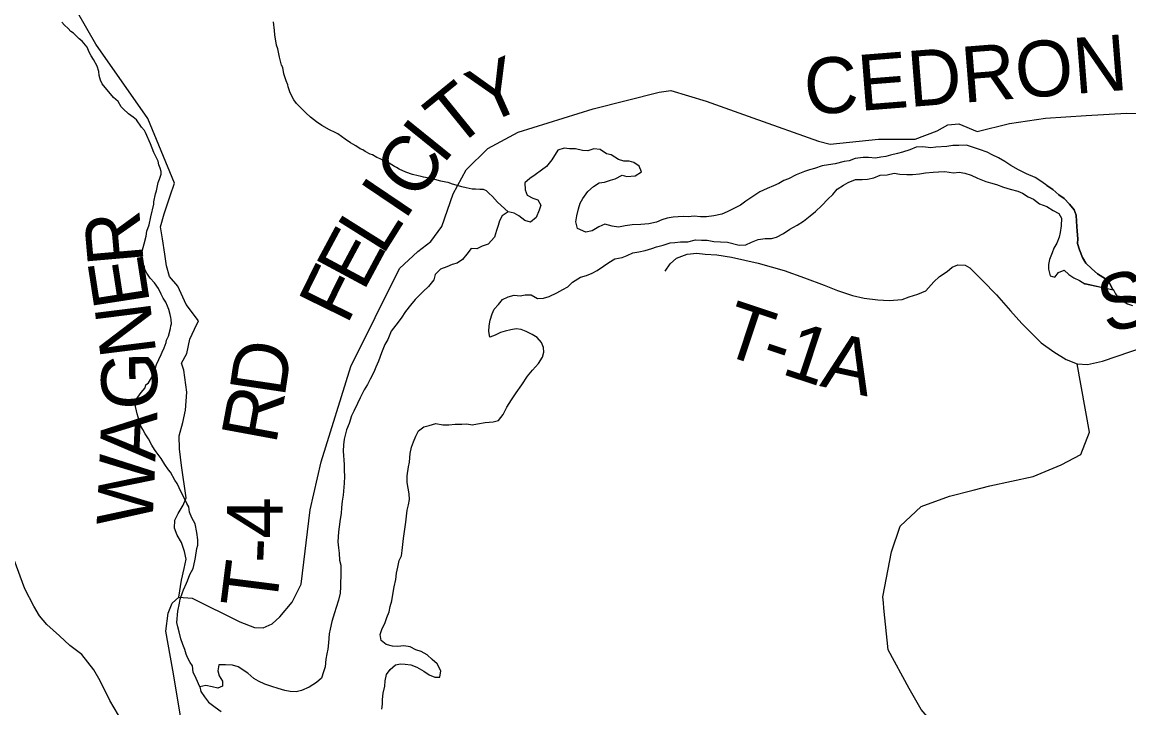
# Model space of a CAD drawing. Extents: x 1310247 to 1664935, y 235267 to 584339.
# Drawn here: x 1514042 to 1519987, y 289978 to 293661 of the extents above; entities that cross this region are included whole.
import ezdxf

# ---------------------------------------------------------------- set-up
doc = ezdxf.new("R2010")
doc.units = 0
for name, color, linetype in [('GM_X_County_Road', 7, 'Continuous'), ('GM_X_County_Road_Text', 7, 'Continuous'), ('GM_X_Minor_Lake', 7, 'Continuous'), ('GM_X_Minor_River', 7, 'Continuous'), ('GM_X_State_Route', 7, 'Continuous'), ('GM_X_Township_Road', 7, 'Continuous'), ('GM_X_Township_Road_Text', 7, 'Continuous'), ('GM_X_Township_ROW', 7, 'Continuous')]:
    doc.layers.add(name, color=color, linetype=linetype)

msp = doc.modelspace()

# ---------------------------------------------------------------- linework, layer by layer
at = {"layer": 'GM_X_County_Road'}
msp.add_lwpolyline([(1514901.2, 289881.1), (1514851.5, 290180.2), (1514813.2, 290390), (1514826.4, 290486.3), (1514847.5, 290540.4), (1514884.4, 290573.3), (1514955.7, 290566.7), (1515211.6, 290440.1), (1515289.4, 290409.8), (1515336.9, 290408.4), (1515384.4, 290429.6), (1515426.6, 290467.8), (1515492.6, 290545.6), (1515540.1, 290643.3), (1515588.9, 291041.6), (1515648.2, 291298.9), (1515807.9, 291810.7), (1516068.9, 292337.4), (1516167, 292429), (1516236.8, 292482.6), (1516297.1, 292563.5), (1516356.6, 292739.1), (1516426.4, 292868.4), (1516543.2, 292983), (1516705.6, 293070.5), (1517109, 293195.4), (1517463.9, 293284.3), (1517527.1, 293293.1), (1517716.7, 293235.8), (1517966.6, 293146.2), (1518319.2, 293021.3), (1518382.5, 293005.1), (1518641.1, 293031.5), (1518839.5, 293033), (1518957.1, 293077.1), (1519014.4, 293109.4), (1519073.2, 293113.8), (1519171.6, 293074.2), (1519345.1, 293116.8), (1519539, 293144.7), (1519758, 293159.4), (1519974, 293171.2), (1520141.6, 293169.6)], dxfattribs=at)
at = {"layer": 'GM_X_Minor_Lake'}
for points in [[(1516919.8, 292973.2), (1516886.7, 292921.7), (1516858, 292886.2), (1516831.5, 292866.6), (1516796.9, 292841.2), (1516768.5, 292821.7), (1516742, 292798.1), (1516743.3, 292760), (1516754.8, 292731.7), (1516784.6, 292715.1), (1516812.5, 292706.6), (1516828, 292678.2), (1516819.5, 292650.3), (1516802.7, 292612.5), (1516772.1, 292587.1), (1516742.2, 292595.6), (1516710.6, 292620.3), (1516684.8, 292634.8), (1516652.8, 292641.4), (1516620.3, 292620), (1516605.7, 292594.2), (1516599.2, 292568.3), (1516590.7, 292542.3), (1516580, 292506.5), (1516545.2, 292469), (1516512.9, 292457.6), (1516484.6, 292444.1), (1516454.5, 292444.7), (1516429.9, 292415), (1516407.2, 292385.4), (1516378.8, 292365.9), (1516352.6, 292358.4), (1516322.3, 292346.9), (1516289.9, 292333.5), (1516261.3, 292305.9), (1516252.7, 292276), (1516224, 292240.5), (1516195.4, 292215), (1516152.5, 292171.6), (1516127.8, 292140), (1516101.1, 292106.5), (1516078.4, 292070.8), (1516049.6, 292033.2), (1516024.9, 292001.6), (1516006, 291955.8), (1515989.5, 291930.1), (1515972.6, 291884.3), (1515955.7, 291840.5), (1515941.1, 291808.7), (1515930.6, 291780.8), (1515911.8, 291743.1), (1515897.2, 291715.3), (1515878.6, 291685.5), (1515857.8, 291643.8), (1515843.2, 291612), (1515824.4, 291572.3), (1515811.8, 291546.4), (1515799, 291504.6), (1515784.4, 291470.8), (1515771.4, 291420.9), (1515768.8, 291390.8), (1515766.2, 291356.8), (1515770.9, 291284.5), (1515772.3, 291254.4), (1515773.7, 291220.3), (1515771, 291184.3), (1515765.8, 291120.2), (1515761.2, 291088.2), (1515756.6, 291054.2), (1515756, 291022.1), (1515749.4, 290992.2), (1515744.6, 290950.1), (1515742.1, 290924.1), (1515739.6, 290896.1), (1515737.1, 290870.1), (1515740.5, 290837.9), (1515744, 290809.8), (1515747.3, 290771.6), (1515752.9, 290745.5), (1515754.2, 290709.3), (1515752.7, 290629.1), (1515750.1, 290595.1), (1515741.4, 290557.2), (1515728.6, 290517.3), (1515720.1, 290489.4), (1515705.1, 290441.5), (1515696.4, 290401.6), (1515691.9, 290375.6), (1515687, 290327.6), (1515684.3, 290293.5), (1515677.8, 290267.6), (1515673.3, 290239.6), (1515670.5, 290199.5), (1515660, 290171.7), (1515649.3, 290137.8), (1515622.8, 290114.2), (1515584.2, 290088.8), (1515541.8, 290071.6), (1515513.5, 290064.1), (1515481.5, 290066.7), (1515453.5, 290071.2)], [(1519546.7, 292783.3), (1519519, 292803.9), (1519483.3, 292826.6), (1519437.5, 292845.5), (1519393.8, 292868.4), (1519352, 292891.3), (1519320.3, 292911.9), (1519286.6, 292932.6), (1519252.8, 292947.3), (1519224.9, 292961.8), (1519185.1, 292976.6), (1519147.2, 292989.3), (1519115.3, 293000), (1519073.1, 292998.8), (1519041, 292997.4), (1519008.8, 292992), (1518950.6, 292989.1), (1518922.4, 292985.6), (1518880.4, 292990.4), (1518844.2, 292989.1), (1518809.9, 292975.7), (1518771.5, 292962.4), (1518743.3, 292954.9), (1518707, 292945.5), (1518680.8, 292940), (1518654.7, 292936.5), (1518626.5, 292931), (1518588.4, 292933.8), (1518560.3, 292934.3), (1518516.1, 292929.1), (1518483.7, 292915.7), (1518457.6, 292912.2), (1518409.2, 292899), (1518373, 292893.7), (1518338.7, 292888.3), (1518298.4, 292875.1), (1518272.1, 292867.5), (1518243.9, 292858.1), (1518199.4, 292840.9), (1518158.9, 292819.6), (1518132.6, 292810), (1518106.3, 292794.5), (1518077.9, 292781), (1518043.6, 292767.6), (1518005.1, 292750.3), (1517962.4, 292721), (1517929.9, 292699.6), (1517901.4, 292678.1), (1517828.5, 292641.3), (1517800.2, 292629.8), (1517757.9, 292620.6), (1517717.7, 292615.4), (1517685.6, 292616), (1517651.5, 292618.6), (1517619.4, 292615.2), (1517593.3, 292617.7), (1517539.1, 292612.7), (1517506.9, 292607.3), (1517478.6, 292599.8), (1517450.3, 292586.3), (1517408, 292577.1), (1517365.8, 292573.9), (1517319.6, 292572.8), (1517281.4, 292567.5), (1517245.2, 292560.1), (1517211.1, 292564.8), (1517171.2, 292575.5), (1517138.9, 292562.1), (1517104.4, 292540.7), (1517070.1, 292533.3), (1517024.3, 292552.2), (1517017, 292588.5), (1517021.6, 292620.5), (1517030.3, 292658.4), (1517038.9, 292688.3), (1517053.4, 292714.1), (1517080.2, 292751.7), (1517110.7, 292777.2), (1517141.2, 292798.6), (1517169.4, 292802.1), (1517201.7, 292811.5), (1517227.9, 292819.1), (1517264.4, 292838.4), (1517290.3, 292831.9), (1517334.5, 292835.1), (1517369, 292856.5), (1517355.6, 292886.8), (1517327.9, 292907.4), (1517301.9, 292913.9), (1517273.8, 292914.4), (1517245.9, 292923), (1517206.2, 292947.8), (1517180.2, 292954.3), (1517146.6, 292977), (1517112.5, 292979.6), (1517080.2, 292970.2), (1517052.1, 292970.7), (1517014.2, 292979.5), (1516982.1, 292980.1), (1516954.1, 292984.6), (1516919.8, 292973.2)], [(1518336.8, 292675.9), (1518369.5, 292709.3), (1518396.1, 292734.9), (1518420.7, 292764.5), (1518453.2, 292785.9), (1518479.6, 292799.5), (1518518, 292814.8), (1518554.1, 292816.1), (1518582.2, 292817.6), (1518616.5, 292825), (1518650.8, 292838.3), (1518689, 292841.6), (1518725.3, 292849), (1518757.3, 292844.4), (1518793.3, 292841.7), (1518825.5, 292843.1), (1518861.6, 292846.4), (1518893.8, 292851.8), (1518936, 292855), (1518964.2, 292856.5), (1518998.3, 292857.8), (1519044.3, 292851), (1519074.5, 292854.4), (1519106.5, 292849.8), (1519140.4, 292839.1), (1519174.2, 292822.4), (1519218, 292805.6), (1519244, 292797.1), (1519275.9, 292788.5), (1519313.7, 292773.7), (1519349.7, 292763), (1519389.6, 292752.2), (1519415.5, 292741.7), (1519445.2, 292723.1), (1519475.1, 292710.5), (1519506.7, 292685.8), (1519546.6, 292671.1), (1519580.3, 292648.4), (1519610.1, 292633.8), (1519625.7, 292607.4), (1519622.9, 292567.4), (1519618.2, 292531.4), (1519611.7, 292505.4), (1519599.1, 292473.6), (1519584.6, 292447.8), (1519574.1, 292421.9), (1519561.4, 292386.1), (1519554.9, 292360.1), (1519554.4, 292334.1), (1519563.7, 292297.8), (1519589.7, 292291.3), (1519608.2, 292317), (1519638.6, 292328.5), (1519664.2, 292306), (1519692, 292287.4), (1519721.8, 292272.8), (1519749.6, 292256.2), (1519751.6, 292256.2)], [(1519903.5, 292223.2), (1519899.5, 292227.3), (1519878.3, 292271.8), (1519846.5, 292290.5), (1519818.8, 292309), (1519787.2, 292335.7), (1519755.6, 292366.4), (1519738.1, 292396.8), (1519720.8, 292437.2), (1519711.4, 292471.5), (1519711.9, 292497.5), (1519708.6, 292537.7), (1519707.1, 292563.8), (1519705.6, 292591.9), (1519704.2, 292624), (1519692.7, 292652.3), (1519667.2, 292682.8), (1519639.7, 292713.4), (1519610, 292734), (1519578.4, 292762.7), (1519546.7, 292783.3)], [(1519546.7, 292783.3), (1519578.4, 292762.7), (1519610, 292734), (1519639.7, 292713.4), (1519667.2, 292682.8), (1519692.7, 292652.3), (1519704.2, 292624), (1519705.6, 292591.9), (1519707.1, 292563.8), (1519708.6, 292537.7), (1519711.9, 292497.5), (1519711.4, 292471.5), (1519720.8, 292437.2), (1519738.1, 292396.8), (1519755.6, 292366.4), (1519787.2, 292335.7), (1519818.8, 292309), (1519846.5, 292290.5), (1519878.3, 292271.8), (1519899.5, 292227.3), (1519903.5, 292223.2)], [(1516110.9, 291224), (1516117.8, 291272), (1516122.3, 291298), (1516127.1, 291344), (1516133.8, 291378), (1516144.4, 291407.8), (1516156.9, 291437.7), (1516171.5, 291465.5), (1516200, 291487), (1516228.2, 291494.5), (1516264.6, 291505.8), (1516302.5, 291499.1), (1516334.6, 291498.5), (1516368.8, 291501.9), (1516402.9, 291501.3), (1516431, 291502.7), (1516459, 291498.2), (1516487.2, 291503.7), (1516529.5, 291510.9), (1516571.7, 291514.1), (1516599.9, 291521.6), (1516626.6, 291553.2), (1516645.4, 291593), (1516670.2, 291632.6), (1516695, 291670.2), (1516725.9, 291713.7), (1516756.8, 291759.3), (1516783.5, 291790.9), (1516816.3, 291828.3), (1516837, 291862), (1516843.5, 291888), (1516841.9, 291914.1), (1516832.4, 291940.3), (1516808.8, 291966.8), (1516781, 291983.4), (1516749.2, 292000), (1516723.3, 292010.5), (1516695.3, 292013.1), (1516667.1, 292007.6), (1516636.9, 292002.1), (1516610.7, 291994.6), (1516582.3, 291979.1), (1516554, 291969.6), (1516548.6, 291999.8), (1516551.1, 292029.8), (1516555.7, 292059.8), (1516566.4, 292093.7), (1516576.9, 292119.6), (1516601.4, 292145.2), (1516622, 292170.8), (1516652.4, 292186.3), (1516684.6, 292193.7), (1516716.7, 292191.1), (1516744.8, 292196.6), (1516776.9, 292196), (1516810.7, 292177.3), (1516842.8, 292178.7), (1516873.1, 292188.2), (1516913.6, 292207.5), (1516946, 292224.9), (1516972.3, 292238.4), (1516998.9, 292264), (1517041.5, 292291.3), (1517073.8, 292300.7), (1517104.1, 292312.1), (1517130.5, 292327.7), (1517165.1, 292351.1), (1517193.5, 292370.6), (1517226, 292390.1), (1517264.2, 292397.4), (1517292.5, 292406.8), (1517322.9, 292422.3), (1517355.1, 292427.7), (1517389.3, 292435.1), (1517423.6, 292444.5), (1517449.9, 292454), (1517486.1, 292463.3), (1517522.5, 292474.7), (1517548.6, 292478.2), (1517578.8, 292481.6), (1517616.9, 292480.9), (1517659.2, 292492.2), (1517691.3, 292489.6), (1517721.4, 292489), (1517757.4, 292482.3), (1517793.5, 292481.6), (1517831.5, 292478.9), (1517893.5, 292463.7), (1517929.6, 292465), (1517960, 292478.5), (1517996.4, 292493.8), (1518032.6, 292499.2), (1518066.7, 292498.5), (1518094.9, 292506), (1518131.4, 292525.4), (1518165.9, 292548.8), (1518204.4, 292570.1), (1518238.9, 292591.5), (1518275.6, 292620.9), (1518304.1, 292644.4), (1518336.8, 292675.9)], [(1519751.6, 292256.2), (1519903.5, 292223.2)], [(1515973.3, 289971.3), (1515977.8, 289997.3), (1515978.3, 290023.3), (1515980.9, 290057.4), (1515989.7, 290095.3), (1515992.2, 290123.3), (1515998.8, 290157.3), (1516019.4, 290185), (1516047.9, 290208.5), (1516074.1, 290214), (1516100.2, 290213.5), (1516130.2, 290209), (1516162.1, 290196.3), (1516199.8, 290175.6), (1516227.5, 290155), (1516259.4, 290142.4), (1516285.5, 290143.9), (1516290.1, 290177.9), (1516270.7, 290214.4), (1516245.1, 290238.9), (1516217.5, 290263.5), (1516185.7, 290280.1), (1516155.8, 290290.7), (1516126, 290305.3), (1516092, 290312), (1516059.8, 290308.6), (1516031.7, 290309.1), (1515997.8, 290317.7), (1515970.1, 290340.3), (1515964.7, 290372.5), (1515975.3, 290404.4), (1515989.9, 290432.2), (1516000.5, 290464.1), (1516013.1, 290493.9), (1516019.6, 290521.9), (1516028.2, 290553.8), (1516035.1, 290597.8), (1516039.6, 290627.8), (1516048.4, 290667.7), (1516053, 290701.7), (1516059.6, 290733.7), (1516066.3, 290769.6), (1516078.8, 290795.5), (1516083.4, 290823.5), (1516086, 290855.5), (1516090.6, 290887.5), (1516102.2, 290975.5), (1516109.4, 291039.6), (1516118, 291069.5), (1516122.6, 291097.5), (1516121.1, 291127.6), (1516110.2, 291187.9), (1516110.9, 291224)], [(1515453.5, 290071.2), (1515417.6, 290081.9), (1515383.7, 290092.6), (1515345.8, 290105.3), (1515312, 290122), (1515286.2, 290136.5), (1515254.6, 290165.2), (1515203, 290198.2), (1515171.1, 290206.9), (1515135, 290209.5), (1515098.9, 290210.2), (1515092.3, 290176.3), (1515099.8, 290150), (1515117.3, 290121.6), (1515118.9, 290095.5), (1515092.6, 290084), (1515062.6, 290090.6), (1515028.6, 290099.2), (1514996.4, 290091.8), (1515002, 290065.6), (1515021.5, 290037.2), (1515043, 290008.7), (1515078.6, 289982), (1515110.3, 289959.3)]]:
    msp.add_lwpolyline(points, dxfattribs=at)
at = {"layer": 'GM_X_Minor_River'}
for points in [[(1514776.5, 292893.6), (1514772.7, 292913.7), (1514749.2, 292960.2), (1514731.7, 293006.6), (1514704.3, 293067.2), (1514698.4, 293079.3), (1514682.5, 293097.6), (1514656.9, 293136), (1514639, 293150.3), (1514613.1, 293168.7), (1514585.3, 293195.2), (1514573.4, 293205.4), (1514557.6, 293233.7), (1514531.8, 293256.1), (1514472.4, 293329.1), (1514462.6, 293349.3), (1514454.9, 293373.5), (1514453.1, 293395.6), (1514445.4, 293423.8), (1514425.8, 293460.2), (1514411.9, 293480.5), (1514402.1, 293498.7), (1514390.4, 293526.9), (1514364.7, 293559.4), (1514348.8, 293571.6), (1514317, 293602.1), (1514303, 293610.3), (1514289.2, 293626.6), (1514269.3, 293644.9), (1514255.4, 293661.1)], [(1516652.8, 292641.4), (1516595.6, 292694), (1516567.9, 292724.5), (1516548, 292742.8), (1516536.1, 292755), (1516520.1, 292761.2), (1516500, 292761.5), (1516478, 292763.8), (1516459.9, 292764), (1516427.8, 292770.4), (1516403.8, 292776.7), (1516373.8, 292785.1), (1516353.8, 292791.4), (1516329.8, 292799.8), (1516317.8, 292801.9), (1516291.7, 292806.3), (1516271.7, 292812.5), (1516253.7, 292816.8), (1516227.6, 292823.1), (1516197.6, 292827.5), (1516185.6, 292831.7), (1516169.6, 292835.9), (1516139.5, 292842.3), (1516103.5, 292854.8), (1516067.6, 292871.3), (1516053.6, 292879.5), (1516041.6, 292885.7), (1516013.7, 292904.1), (1515997.7, 292910.4), (1515965.8, 292926.8), (1515947.8, 292933.1), (1515923.9, 292947.4), (1515911.9, 292951.6), (1515883.9, 292966), (1515872, 292974.2), (1515858, 292980.4), (1515834.1, 292996.8), (1515818.1, 293005), (1515806.2, 293013.2), (1515776.3, 293031.6), (1515738.4, 293060.2), (1515722.5, 293068.5), (1515692.5, 293082.9), (1515652.6, 293105.5), (1515622.7, 293125.9), (1515590.9, 293150.4), (1515565.1, 293172.8), (1515539.3, 293201.3), (1515515.4, 293223.7), (1515501.6, 293243.9), (1515491.8, 293260.1), (1515480, 293286.3), (1515470.3, 293312.6), (1515468.4, 293324.6), (1515460.7, 293344.8), (1515454.8, 293361), (1515447.1, 293383.1), (1515441.4, 293417.3), (1515435.6, 293429.5), (1515424, 293471.8), (1515414.5, 293518.1), (1515408.7, 293536.2), (1515399.3, 293592.6), (1515397.6, 293616.7), (1515392.1, 293662.9)], [(1514996.4, 290091.8), (1514976.9, 290135.6), (1514961.2, 290170), (1514957.6, 290204.2), (1514943.8, 290222.4), (1514930, 290248.7), (1514922.2, 290266.9), (1514916.5, 290291), (1514904.7, 290319.3), (1514895.1, 290349.6), (1514885.4, 290385.8), (1514877.7, 290414), (1514872, 290436.2), (1514878.7, 290498.4), (1514887.3, 290540.5), (1514891.5, 290562.5), (1514904, 290598.5), (1514908.2, 290612.5), (1514924.7, 290648.5), (1514930.9, 290660.4), (1514943.3, 290694.4), (1514959.8, 290726.3), (1514970.3, 290768.4), (1514972.5, 290786.4), (1514981.1, 290834.5), (1514985.3, 290852.6), (1514985.7, 290880.7), (1514980.1, 290920.9), (1514970.6, 290967.2), (1514952.9, 290999.6), (1514941.2, 291029.9), (1514937.6, 291058), (1514925.7, 291076.2), (1514912, 291106.5), (1514896.3, 291136.9), (1514874.8, 291183.3), (1514862.9, 291201.6), (1514839.3, 291244), (1514827.4, 291256.2), (1514807.7, 291284.6), (1514788, 291317), (1514762.3, 291353.4), (1514752.4, 291365.6), (1514738.6, 291389.9), (1514720.9, 291422.2), (1514703.2, 291450.6), (1514689.4, 291472.8), (1514679.6, 291491), (1514669.9, 291521.3), (1514660.3, 291557.6), (1514656.5, 291573.7), (1514650.7, 291595.8), (1514651, 291619.9), (1514655.2, 291634), (1514681.7, 291671.8), (1514702.1, 291697.6), (1514706.3, 291713.6), (1514720.5, 291723.5), (1514747.1, 291769.4), (1514763.8, 291821.4), (1514788.6, 291875.3), (1514794.7, 291889.3), (1514805.1, 291911.2), (1514815.4, 291941.2), (1514817.6, 291953.2), (1514827.9, 291975.2), (1514838.4, 292015.2), (1514840.6, 292029.3), (1514844.7, 292041.3), (1514843, 292063.4), (1514841.1, 292075.5), (1514837.3, 292091.6), (1514829.6, 292117.8), (1514821.8, 292135.9), (1514814, 292156.1), (1514800.2, 292178.4), (1514788.4, 292200.6), (1514774.7, 292230.9), (1514753, 292261.3), (1514729.2, 292285.7), (1514711.4, 292312), (1514701.6, 292332.2), (1514699.7, 292346.3), (1514690, 292368.5), (1514684.2, 292390.7), (1514680.3, 292404.8), (1514697.2, 292470.9), (1514707.7, 292510.9), (1514712.1, 292539), (1514724.5, 292572.9), (1514733, 292615), (1514749.9, 292683.1), (1514750.1, 292695.1), (1514758.6, 292739.2), (1514762.8, 292755.2), (1514773.4, 292799.2), (1514779.6, 292817.2), (1514788, 292845.2), (1514788.2, 292859.3), (1514782.4, 292877.4), (1514776.5, 292893.6)], [(1519745.7, 292258.5), (1519902.7, 292223.4)], [(1519903.5, 292223.2), (1519914.8, 292202.2), (1519922.8, 292191.1), (1519952.5, 292164.1), (1519980.3, 292147.6), (1520006.2, 292139.1)]]:
    msp.add_lwpolyline(points, dxfattribs=at)
at = {"layer": 'GM_X_State_Route'}
msp.add_lwpolyline([(1514808.7, 289559), (1514787.6, 289604.8), (1514745.9, 289663.9), (1514704.4, 289737.4), (1514640.2, 289818.7), (1514589, 289888.6), (1514558.8, 289938.4), (1514512.6, 290017.7), (1514460.8, 290123.9), (1514427.2, 290183.1), (1514363, 290264.3), (1514298.3, 290312.8), (1514242.2, 290364.8), (1514174.8, 290426.7), (1514135.6, 290472.6), (1514105.3, 290523.9), (1514056.3, 290617.7), (1513999.4, 290773.8)], dxfattribs=at)
at = {"layer": 'GM_X_Township_Road'}
for points in [[(1519709.4, 291826.3), (1519764.2, 291822), (1519845.6, 291840.7), (1520071.6, 291916.6), (1520185.5, 291949.8), (1520304.2, 291966.7), (1520398.3, 292008.3), (1520485.1, 292051.6), (1520734, 292131.8), (1520819.6, 292169.2), (1520885.9, 292212.6), (1520943.1, 292260.8), (1520981.1, 292317.5), (1521013.7, 292377.7), (1521071.5, 292465.1), (1521205.3, 292683.3), (1521279.4, 292809.3), (1521319.8, 292860.5), (1521375.3, 292943), (1521429.2, 292997.9), (1521494.5, 293058.5), (1521495.8, 293059.6)], [(1514884.4, 290573.3), (1514897, 290664.7), (1514911.6, 290726.1), (1514923, 290777), (1514914.7, 290817.5), (1514898.1, 290866.3), (1514875.2, 290905.8), (1514859.6, 290943.3), (1514861.7, 290986.9), (1514880.4, 291022.2), (1514906.4, 291066.9), (1514923, 291106.4), (1514898.1, 291279.9), (1514886.6, 291369.3), (1514885.6, 291439.9), (1514904.3, 291510.6), (1514919.9, 291577.1), (1514926.1, 291673.8), (1514910.5, 291791.2), (1514898.1, 291828.6), (1514926.1, 291880.6), (1514942.7, 291958.5), (1514967.7, 292011.5), (1514989.5, 292056.1), (1514923, 292144.5), (1514877.3, 292243.2), (1514832.6, 292294.1), (1514817, 292352.3), (1514807.6, 292414.7), (1514796.2, 292497.8), (1514784.9, 292562.2), (1514804.3, 292632.1), (1514823.9, 292690.1), (1514836.4, 292727.3)], [(1517496.7, 292324), (1517523.5, 292363.6), (1517557.5, 292393.9), (1517614.3, 292414.6), (1517665.7, 292420), (1517711.7, 292414.6), (1517773.1, 292411.6), (1517852.1, 292399.3), (1517995.7, 292367), (1518136.1, 292327.1), (1518244.3, 292288), (1518350.2, 292248.1), (1518422.4, 292218.9), (1518502.2, 292192.8), (1518565.1, 292178.3), (1518638.8, 292169.8), (1518698.7, 292166.7), (1518768.5, 292171.3), (1518806.7, 292184.7), (1518853.7, 292199.7), (1518896.7, 292217.4), (1518938.9, 292266.5), (1518970.3, 292294.9), (1519010.1, 292322.1), (1519037.1, 292344.8), (1519068.5, 292357.8), (1519106.9, 292354.8), (1519133, 292341), (1519199.8, 292273.4), (1519276.6, 292195.9), (1519351.8, 292110.7), (1519411.6, 292041.6), (1519516, 291938.8), (1519583.5, 291890.5), (1519650.3, 291849.8), (1519709.4, 291826.3)], [(1518671.1, 290513), (1518668.1, 290541.6), (1518664.7, 290573.7), (1518711.3, 290815.5), (1518758.7, 290954.8), (1518870.8, 291058.9), (1519023.1, 291115), (1519151.2, 291147), (1519239.4, 291171), (1519472.6, 291220.6), (1519624, 291283.1), (1519728.1, 291339.1), (1519776.2, 291459.3), (1519709.4, 291826.3)], [(1518628.7, 288556.6), (1518636.1, 288585.7), (1518717.2, 288772.2), (1518769.9, 289045.9), (1518985.8, 289627), (1519007.1, 289728.8), (1518983.1, 289833), (1518926.9, 289905.2), (1518870.9, 289969.3), (1518806.8, 290081.5), (1518694.6, 290289.8), (1518671.1, 290513)]]:
    msp.add_lwpolyline(points, dxfattribs=at)
at = {"layer": 'GM_X_Township_ROW'}
msp.add_lwpolyline([(1514836.4, 292727.3), (1514859.5, 292795.5), (1514717.9, 293143.3), (1514438.5, 293542.3), (1514285.6, 293808.3), (1514265.6, 294253.9), (1514272.3, 294766), (1514656.1, 295676.3)], dxfattribs=at)

# ---------------------------------------------------------------- texts
at = {"layer": 'GM_X_County_Road_Text'}
for s, rotation, p in [('CEDRON', 4.51428, (1518253.8, 293160.9)), ('Y', 24.00484, (1516523, 293104.4)), ('T', 39.08263, (1516366.5, 292973.8)), ('I', 51.11222, (1516300.9, 292889.7)), ('C', 55.42333, (1516164.6, 292691.6)), ('I', 56.01332, (1516096.2, 292590.1)), ('L', 57.8874, (1515978.4, 292402.3)), ('E', 61.74953, (1515874.8, 292209.2)), ('F', 63.87906, (1515787.1, 292030.1))]:
    msp.add_text(s, height=300, rotation=rotation, dxfattribs=at).set_placement(p)
at = {"layer": 'GM_X_Township_Road_Text'}
for s, rotation, p in [('R', 95.00212, (1514695.3, 292369.7)), ('E', 98.81541, (1514729.1, 292153.2)), ('S', 14.82682, (1519867.7, 291987.1)), ('T', 341.56471, (1517783.3, 291884.3)), ('N', 97.14264, (1514763.2, 291881.8)), ('1', 341.70071, (1518113.8, 291774.2)), ('A', 347.62654, (1518322, 291707.3)), ('D', 81.49184, (1515451.3, 291640.6)), ('-', 341.59349, (1517996.4, 291813.3)), ('G', 90.7186, (1514769.1, 291581.2)), ('R', 79.52863, (1515404.7, 291387.4)), ('A', 87.4761, (1514757.1, 291298.9)), ('W', 87.42061, (1514741.5, 290951.3)), ('4', 89.70544, (1515440.7, 290886.5)), ('-', 87.67815, (1515435.4, 290751.8)), ('T', 82.79404, (1515405, 290501.4))]:
    msp.add_text(s, height=300, rotation=rotation, dxfattribs=at).set_placement(p)

doc.saveas('drawing.dxf')
